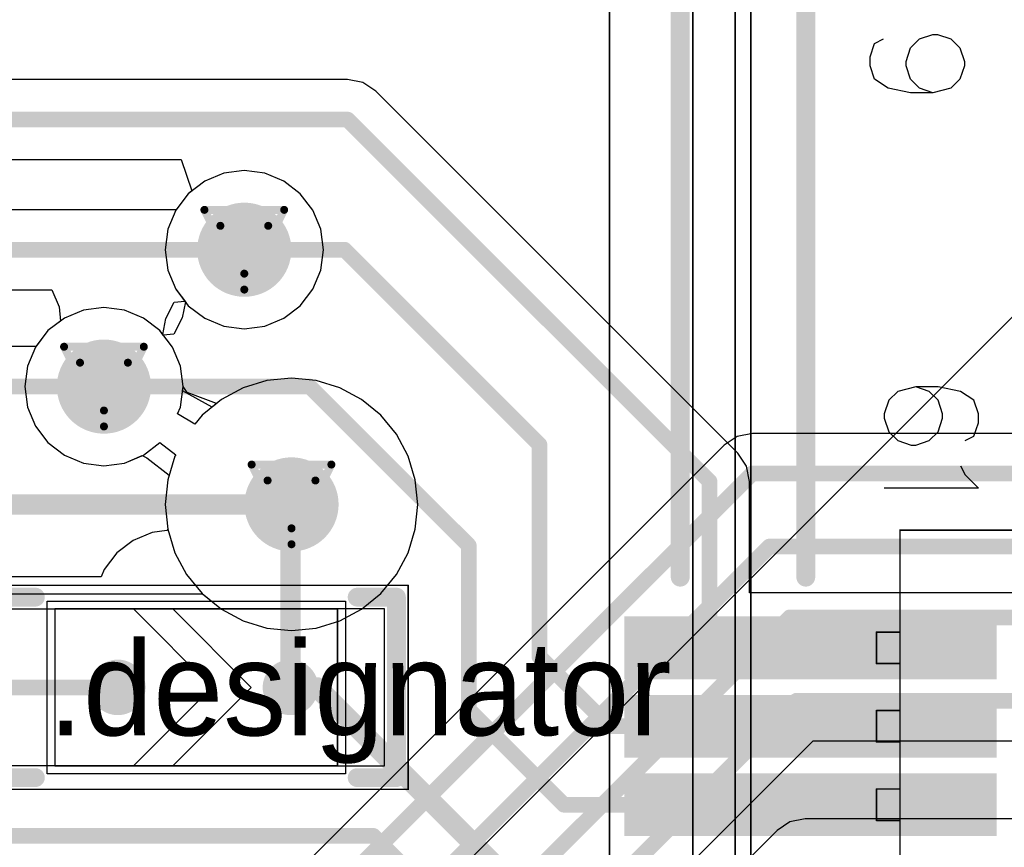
# Model space of a CAD drawing. Header units: millimetres. Extents: x 138 to 555, y 26 to 334.
# Tile 281 of 656: x 216.91 to 223.19, y 221.49 to 226.76. Entities that reach past the tile are written whole.
import ezdxf

# ---------------------------------------------------------------- set-up
doc = ezdxf.new("R2010")
doc.units = ezdxf.units.MM
for name, color, linetype in [('BottomLayer', 5, 'Continuous'), ('DrillDrawing', 1, 'Continuous'), ('Mechanical20', 56, 'Continuous'), ('Mechanical27', 56, 'Continuous'), ('MidLayer1', 16, 'Continuous'), ('MidLayer2', 76, 'Continuous'), ('MidLayer3', 90, 'Continuous'), ('MidLayer4', 156, 'Continuous'), ('MultiLayer', 9, 'Continuous'), ('TopLayer', 1, 'Continuous'), ('TopOverlay', 2, 'Continuous'), ('TopPaste', 8, 'Continuous'), ('TopSolder', 216, 'Continuous'), ('ViaHoleLayer', 16, 'Continuous')]:
    doc.layers.add(name, color=color, linetype=linetype)

# ---------------------------------------------------------------- blocks, each defined once
blk = doc.blocks.new('SOLDER_BRIDGE_R0603_0R_599')
at = {"layer": 'Mechanical20', "const_width": 0.01}
for points in [[(-1.35, 0.65), (-0.2, 0.65)], [(-1.35, -0.65), (-1.35, 0.65)], [(-0.2, 0.65), (1.35, 0.65)], [(1.35, -0.65), (1.35, 0.65)], [(-1.35, -0.65), (1.35, -0.65)]]:
    blk.add_lwpolyline(points, dxfattribs=at)
at = {"layer": 'Mechanical20', "const_width": 0.005}
for points in [[(-1.3525, 0.65, 1), (-1.3475, 0.65, 1)], [(-1.3525, 0.65, 1), (-1.3475, 0.65, 1)], [(-0.2025, 0.65, 1), (-0.1975, 0.65, 1)], [(-0.2025, 0.65, 1), (-0.1975, 0.65, 1)], [(1.3475, 0.65, 1), (1.3525, 0.65, 1)], [(1.3475, 0.65, 1), (1.3525, 0.65, 1)], [(-1.3525, -0.65, 1), (-1.3475, -0.65, 1)], [(-1.3525, -0.65, 1), (-1.3475, -0.65, 1)], [(1.3475, -0.65, 1), (1.3525, -0.65, 1)], [(1.3475, -0.65, 1), (1.3525, -0.65, 1)]]:
    blk.add_lwpolyline(points, format="xyb", close=True, dxfattribs=at)
at = {"layer": 'Mechanical27', "const_width": 0.01}
for points in [[(-0.9, -0.5), (-0.9, 0.5)], [(-0.9, 0.5), (0.9, 0.5)], [(0.9, -0.5), (0.9, 0.5)], [(-0.9, -0.5), (0.9, -0.5)]]:
    blk.add_lwpolyline(points, dxfattribs=at)
at = {"layer": 'Mechanical27', "const_width": 0.005}
for points in [[(-0.9025, 0.5, 1), (-0.8975, 0.5, 1)], [(-0.9025, 0.5, 1), (-0.8975, 0.5, 1)], [(0.8975, 0.5, 1), (0.9025, 0.5, 1)], [(0.8975, 0.5, 1), (0.9025, 0.5, 1)], [(-0.9025, -0.5, 1), (-0.8975, -0.5, 1)], [(-0.9025, -0.5, 1), (-0.8975, -0.5, 1)], [(0.8975, -0.5, 1), (0.9025, -0.5, 1)], [(0.8975, -0.5, 1), (0.9025, -0.5, 1)]]:
    blk.add_lwpolyline(points, format="xyb", close=True, dxfattribs=at)
at = {"layer": 'TopLayer'}
for p, q in [((-1.2, -0.5), (-1.2, 0.5)), ((-1.2, 0.5), (-0.4, 0.5)), ((-0.4, 0.5), (0.1, 0)), ((-0.15, 0.5), (-0.15, 0.5)), ((-0.15, 0.5), (0.35, 0)), ((1.2, 0.5), (-0.15, 0.5)), ((1.2, -0.5), (1.2, 0.5)), ((0.1, 0), (-0.4, -0.5)), ((0.35, 0), (-0.15, -0.5)), ((-1.2, -0.5), (-1.2, -0.5)), ((-0.4, -0.5), (-1.2, -0.5)), ((-0.15, -0.5), (1.2, -0.5))]:
    blk.add_line(p, q, dxfattribs=at)
at = {"layer": 'TopLayer', "const_width": 0.127}
for points in [[(-0.5635, 0, 1), (-0.4365, 0, 1)], [(0.5365, 0, 1), (0.6635, 0, 1)]]:
    blk.add_lwpolyline(points, format="xyb", close=True, dxfattribs=at)
at = {"layer": 'TopOverlay', "const_width": 0.12}
for points in [[(-1.275, 0.575), (-1.025, 0.575)], [(-1.275, 0.175), (-1.275, 0.575)], [(1.025, 0.575), (1.275, 0.575)], [(1.275, -0.575), (1.275, 0.575)], [(-1.275, -0.575), (-1.275, 0.175)], [(-1.275, -0.575), (-1.025, -0.575)], [(1.025, -0.575), (1.275, -0.575)]]:
    blk.add_lwpolyline(points, dxfattribs=at)
at = {"layer": 'TopOverlay', "const_width": 0.06}
for points in [[(-1.305, 0.575, 1), (-1.245, 0.575, 1)], [(-1.305, 0.575, 1), (-1.245, 0.575, 1)], [(-1.055, 0.575, 1), (-0.995, 0.575, 1)], [(0.995, 0.575, 1), (1.055, 0.575, 1)], [(1.245, 0.575, 1), (1.305, 0.575, 1)], [(1.245, 0.575, 1), (1.305, 0.575, 1)], [(-1.305, 0.175, 1), (-1.245, 0.175, 1)], [(-1.305, 0.175, 1), (-1.245, 0.175, 1)], [(-1.305, -0.575, 1), (-1.245, -0.575, 1)], [(-1.305, -0.575, 1), (-1.245, -0.575, 1)], [(-1.055, -0.575, 1), (-0.995, -0.575, 1)], [(0.995, -0.575, 1), (1.055, -0.575, 1)], [(1.245, -0.575, 1), (1.305, -0.575, 1)], [(1.245, -0.575, 1), (1.305, -0.575, 1)]]:
    blk.add_lwpolyline(points, format="xyb", close=True, dxfattribs=at)
at = {"layer": 'TopPaste', "const_width": 0.127}
for points in [[(-0.5635, 0, 1), (-0.4365, 0, 1)], [(0.5365, 0, 1), (0.6635, 0, 1)]]:
    blk.add_lwpolyline(points, format="xyb", close=True, dxfattribs=at)
at = {"layer": 'TopSolder'}
for p, q in [((-0.95, 0.55), (-0.95, 0.55)), ((-0.95, 0.55), (0.95, 0.55)), ((-0.95, -0.55), (-0.95, 0.55)), ((0.95, 0.55), (0.95, -0.55)), ((0.95, -0.55), (-0.95, -0.55))]:
    blk.add_line(p, q, dxfattribs=at)
at = {"layer": 'TopSolder', "const_width": 0.177}
for points in [[(-0.5885, 0, 1), (-0.4115, 0, 1)], [(0.5115, 0, 1), (0.6885, 0, 1)]]:
    blk.add_lwpolyline(points, format="xyb", close=True, dxfattribs=at)
blk = doc.blocks.new('CON_SAMTEC_QSH_060_01_L_D_A_808')
at = {"layer": 'Mechanical20', "const_width": 0.01}
blk.add_lwpolyline([(20.85, -4.15), (-20.85, -4.15)], dxfattribs=at)
at = {"layer": 'Mechanical27'}
for p, q in [((1.2586, -1.8001), (1.1729, -1.8286)), ((1.3157, -1.8001), (1.2586, -1.8001)), ((1.4014, -1.8286), (1.3157, -1.8001)), ((1.6471, -1.8858), (1.7328, -1.8001)), ((1.7328, -1.8001), (1.7328, -2.3999)), ((1.1729, -1.8286), (1.1158, -1.9143)), ((1.43, -1.8858), (1.4014, -1.8286)), ((-1.13, -1.9758), (-1.0729, -1.9186)), ((-1.0729, -1.9186), (-0.9872, -1.8901)), ((-0.9872, -1.8901), (-0.9586, -1.8901)), ((-0.9586, -1.8901), (-0.8729, -1.9186)), ((-0.8729, -1.9186), (-0.8158, -1.9758)), ((1.1158, -1.9143), (1.0872, -2.0572)), ((1.59, -1.9143), (1.6471, -1.8858)), ((-1.1586, -2.0615), (-1.13, -1.9758)), ((-0.8158, -1.9758), (-0.7872, -2.09)), ((-1.1586, -2.09), (-1.1586, -2.0615)), ((1.0872, -2.0572), (1.0872, -2.2)), ((1.1729, -2.0572), (1.1158, -2.1143)), ((1.2586, -2.0286), (1.1729, -2.0572)), ((1.2872, -2.0286), (1.2586, -2.0286)), ((1.3729, -2.0572), (1.2872, -2.0286)), ((1.43, -2.1143), (1.3729, -2.0572)), ((-1.13, -2.1757), (-1.1586, -2.09)), ((-0.7872, -2.09), (-0.8158, -2.1757)), ((-0.7872, -2.09), (-0.7872, -2.2328)), ((1.1158, -2.1143), (1.0872, -2.2)), ((1.4586, -2.2), (1.43, -2.1143)), ((-1.0729, -2.2328), (-1.13, -2.1757)), ((-0.8158, -2.1757), (-0.8729, -2.2328)), ((-0.9872, -2.2614), (-1.0729, -2.2328)), ((-0.8729, -2.2328), (-0.9586, -2.2614)), ((-0.7872, -2.2328), (-0.8158, -2.3757)), ((1.0872, -2.2), (1.1158, -2.3142)), ((1.43, -2.3142), (1.4586, -2.2285)), ((1.4586, -2.2285), (1.4586, -2.2)), ((-0.9586, -2.2614), (-0.9872, -2.2614)), ((1.1158, -2.3142), (1.1729, -2.3714)), ((1.3729, -2.3714), (1.43, -2.3142)), ((-0.8158, -2.3757), (-0.8729, -2.4614)), ((1.1729, -2.3714), (1.2586, -2.3999)), ((1.2872, -2.3999), (1.3729, -2.3714)), ((-1.1015, -2.4614), (-1.13, -2.4042)), ((1.2586, -2.3999), (1.2872, -2.3999)), ((-1.0158, -2.4899), (-1.1015, -2.4614)), ((-0.9586, -2.4899), (-1.0158, -2.4899)), ((-0.8729, -2.4614), (-0.9586, -2.4899))]:
    blk.add_line(p, q, dxfattribs=at)
at = {"layer": 'Mechanical27', "const_width": 0.01}
for points in [[(2, -2.3), (2, -0.25)], [(18, -2.3), (2, -2.3)], [(2.85, -2.3), (2.65, -2.3)], [(2.65, -2.45), (2.65, -2.3)], [(2.85, -2.45), (2.85, -2.3)], [(3.35, -2.3), (3.15, -2.3)], [(3.15, -2.45), (3.15, -2.3)], [(3.35, -2.45), (3.35, -2.3)], [(3.85, -2.3), (3.65, -2.3)], [(3.65, -2.45), (3.65, -2.3)], [(3.85, -2.45), (3.85, -2.3)], [(2.85, -2.45), (2.65, -2.45)], [(3.35, -2.45), (3.15, -2.45)], [(3.85, -2.45), (3.65, -2.45)], [(20.35, -3.25), (-20.35, -3.25)], [(20.45, -3.35), (-20.45, -3.35)], [(20.635, -3.62), (-20.635, -3.62)]]:
    blk.add_lwpolyline(points, dxfattribs=at)
at = {"layer": 'Mechanical27', "const_width": 0.005}
for points in [[(1.9975, -2.3, 1), (2.0025, -2.3, 1)], [(1.9975, -2.3, 1), (2.0025, -2.3, 1)], [(2.6475, -2.3, 1), (2.6525, -2.3, 1)], [(2.6475, -2.3, 1), (2.6525, -2.3, 1)], [(2.8475, -2.3, 1), (2.8525, -2.3, 1)], [(2.8475, -2.3, 1), (2.8525, -2.3, 1)], [(3.1475, -2.3, 1), (3.1525, -2.3, 1)], [(3.1475, -2.3, 1), (3.1525, -2.3, 1)], [(3.3475, -2.3, 1), (3.3525, -2.3, 1)], [(3.3475, -2.3, 1), (3.3525, -2.3, 1)], [(3.6475, -2.3, 1), (3.6525, -2.3, 1)], [(3.6475, -2.3, 1), (3.6525, -2.3, 1)], [(3.8475, -2.3, 1), (3.8525, -2.3, 1)], [(3.8475, -2.3, 1), (3.8525, -2.3, 1)], [(2.6475, -2.45, 1), (2.6525, -2.45, 1)], [(2.6475, -2.45, 1), (2.6525, -2.45, 1)], [(2.8475, -2.45, 1), (2.8525, -2.45, 1)], [(2.8475, -2.45, 1), (2.8525, -2.45, 1)], [(3.1475, -2.45, 1), (3.1525, -2.45, 1)], [(3.1475, -2.45, 1), (3.1525, -2.45, 1)], [(3.3475, -2.45, 1), (3.3525, -2.45, 1)], [(3.3475, -2.45, 1), (3.3525, -2.45, 1)], [(3.6475, -2.45, 1), (3.6525, -2.45, 1)], [(3.6475, -2.45, 1), (3.6525, -2.45, 1)], [(3.8475, -2.45, 1), (3.8525, -2.45, 1)], [(3.8475, -2.45, 1), (3.8525, -2.45, 1)]]:
    blk.add_lwpolyline(points, format="xyb", close=True, dxfattribs=at)
at = {"layer": 'TopLayer'}
for points in [[(2.9, -4.005), (2.9, -1.735), (2.6, -4.005), (2.6, -1.735)], [(3.4, -4.005), (3.4, -1.735), (3.1, -4.005), (3.1, -1.735)], [(3.9, -4.005), (3.9, -1.735), (3.6, -4.005), (3.6, -1.735)]]:
    blk.add_solid(points, dxfattribs=at)
at = {"layer": 'TopOverlay', "const_width": 0.12}
for points in [[(2.3, -2.9), (-2.3, -2.9)], [(2.3, -3.7), (-2.3, -3.7)]]:
    blk.add_lwpolyline(points, dxfattribs=at)
at = {"layer": 'TopOverlay', "const_width": 0.06}
for points in [[(2.27, -2.9, 1), (2.33, -2.9, 1)], [(2.27, -3.7, 1), (2.33, -3.7, 1)]]:
    blk.add_lwpolyline(points, format="xyb", close=True, dxfattribs=at)
at = {"layer": 'TopPaste'}
for points in [[(2.9, -4.005), (2.9, -1.735), (2.6, -4.005), (2.6, -1.735)], [(3.4, -4.005), (3.4, -1.735), (3.1, -4.005), (3.1, -1.735)], [(3.9, -4.005), (3.9, -1.735), (3.6, -4.005), (3.6, -1.735)]]:
    blk.add_solid(points, dxfattribs=at)
at = {"layer": 'TopSolder'}
for points in [[(2.95, -4.055), (2.95, -1.685), (2.55, -4.055), (2.55, -1.685)], [(3.45, -4.055), (3.45, -1.685), (3.05, -4.055), (3.05, -1.685)], [(3.95, -4.055), (3.95, -1.685), (3.55, -4.055), (3.55, -1.685)]]:
    blk.add_solid(points, dxfattribs=at)

msp = doc.modelspace()

# ---------------------------------------------------------------- linework, layer by layer
at = {"layer": 'BottomLayer'}
for p, q in [((218.3436, 225.7984), (218.2131, 225.7812)), ((218.4741, 225.7812), (218.3436, 225.7984)), ((218.2131, 225.7812), (218.0914, 225.7309)), ((218.5957, 225.7309), (218.4741, 225.7812)), ((218.0914, 225.7309), (217.987, 225.6507)), ((218.7002, 225.6507), (218.5957, 225.7309)), ((217.987, 225.6507), (217.9089, 225.549)), ((218.7803, 225.5463), (218.7002, 225.6507)), ((217.9089, 225.549), (216.7565, 225.549)), ((218.8307, 225.4246), (218.7803, 225.5463)), ((218.8479, 225.2941), (218.8307, 225.4246)), ((218.8307, 225.1636), (218.8479, 225.2941)), ((218.7803, 225.042), (218.8307, 225.1636)), ((210.3164, 225.0392), (217.1167, 225.0392)), ((217.1167, 225.0392), (217.1654, 224.9304)), ((218.7002, 224.9375), (218.7803, 225.042)), ((217.1654, 224.9304), (217.1721, 224.8392)), ((217.8448, 224.8552), (217.8977, 224.9605)), ((217.8977, 224.9605), (217.9654, 224.9657)), ((217.9654, 224.9657), (217.987, 224.9375)), ((217.987, 224.9375), (218.0914, 224.8574)), ((218.5957, 224.8574), (218.7002, 224.9375)), ((218.0914, 224.8574), (218.2131, 224.807)), ((218.4741, 224.807), (218.5957, 224.8574)), ((217.1721, 224.8392), (217.093, 224.7785)), ((217.8249, 224.7543), (217.8448, 224.8552)), ((218.2131, 224.807), (218.3436, 224.7898)), ((218.3436, 224.7898), (218.4741, 224.807)), ((217.093, 224.7785), (217.015, 224.6768)), ((217.8864, 224.6741), (217.8249, 224.7543)), ((217.015, 224.6768), (209.4052, 224.6768)), ((217.9368, 224.5525), (217.8864, 224.6741)), ((217.954, 224.4219), (217.9368, 224.5525)), ((217.9792, 224.385), (217.954, 224.4219)), ((218.4876, 224.4597), (218.3368, 224.4139)), ((218.6444, 224.4751), (218.4876, 224.4597)), ((218.8012, 224.4597), (218.6444, 224.4751)), ((218.952, 224.4139), (218.8012, 224.4597)), ((218.1671, 224.3144), (217.9792, 224.385)), ((218.3368, 224.4139), (218.1978, 224.3396)), ((219.091, 224.3396), (218.952, 224.4139)), ((218.1978, 224.3396), (218.1671, 224.3144)), ((219.2128, 224.2396), (219.091, 224.3396)), ((219.3128, 224.1178), (219.2128, 224.2396)), ((219.3871, 223.9789), (219.3128, 224.1178)), ((221.4828, 224.1042), (221.4001, 224.0489)), ((221.5803, 224.1236), (221.4828, 224.1042)), ((231.1026, 224.1236), (221.5803, 224.1236)), ((221.4001, 224.0489), (216.8777, 219.5266)), ((219.4328, 223.8281), (219.3871, 223.9789)), ((219.4483, 223.6712), (219.4328, 223.8281)), ((219.4328, 223.5144), (219.4483, 223.6712)), ((219.3871, 223.3636), (219.4328, 223.5144)), ((219.3128, 223.2246), (219.3871, 223.3636)), ((219.2128, 223.1028), (219.3128, 223.2246)), ((216.7123, 223.1014), (218.0778, 223.1014)), ((218.0778, 223.1014), (218.1978, 223.0028)), ((219.091, 223.0028), (219.2128, 223.1028)), ((218.1978, 223.0028), (218.3368, 222.9285)), ((218.952, 222.9285), (219.091, 223.0028)), ((218.3368, 222.9285), (218.4876, 222.8828)), ((218.8012, 222.8828), (218.952, 222.9285)), ((218.4876, 222.8828), (218.6444, 222.8674)), ((218.6444, 222.8674), (218.8012, 222.8828)), ((218.3942, 218.592), (221.9677, 222.1654)), ((221.9677, 222.1654), (250.8191, 222.1654)), ((221.9173, 221.6681), (221.8198, 221.6487)), ((253.0209, 221.6681), (221.9173, 221.6681)), ((221.8198, 221.6487), (221.7371, 221.5934)), ((221.7371, 221.5934), (218.8122, 218.6685))]:
    msp.add_line(p, q, dxfattribs=at)
for points, const_width in [([(218.1936, 225.2941, 1), (218.4936, 225.2941, 1)], 0.3), ([(218.3186, 225.2941, 1), (218.3686, 225.2941, 1)], 0.05), ([(217.2996, 224.4219, 1), (217.5996, 224.4219, 1)], 0.3), ([(217.4246, 224.4219, 1), (217.4746, 224.4219, 1)], 0.05), ([(218.4944, 223.6712, 1), (218.7944, 223.6712, 1)], 0.3), ([(221.5553, 223.8687, 1), (221.6053, 223.8687, 1)], 0.05), ([(221.5553, 223.8687, 1), (221.6053, 223.8687, 1)], 0.05), ([(218.6119, 223.6712, 1), (218.6769, 223.6712, 1)], 0.065), ([(221.6638, 223.4027, 1), (221.7138, 223.4027, 1)], 0.05), ([(221.6638, 223.4027, 1), (221.7138, 223.4027, 1)], 0.05), ([(221.7935, 222.9512, 1), (221.8435, 222.9512, 1)], 0.05), ([(221.7935, 222.9512, 1), (221.8435, 222.9512, 1)], 0.05), ([(221.8371, 222.4203, 1), (221.8871, 222.4203, 1)], 0.05), ([(221.8371, 222.4203, 1), (221.8871, 222.4203, 1)], 0.05)]:
    msp.add_lwpolyline(points, format="xyb", close=True, dxfattribs=dict(at, const_width=const_width))
for points, const_width in [([(210.3164, 225.2941), (218.3436, 225.2941)], 0.1), ([(209.2996, 224.4219), (217.4496, 224.4219)], 0.1), ([(217.058, 219.3464), (221.5803, 223.8687)], 0.1), ([(221.5803, 223.8687), (249.2251, 223.8687)], 0.1), ([(184.2496, 223.6712), (218.6444, 223.6712)], 0.13), ([(217.4135, 219.1273), (221.6888, 223.4027)], 0.1), ([(221.6888, 223.4027), (249.415, 223.4027)], 0.1), ([(217.7613, 218.894), (221.8185, 222.9512)], 0.1), ([(221.8185, 222.9512), (250.7127, 222.9512)], 0.1), ([(218.1393, 218.6975), (221.8621, 222.4203)], 0.1), ([(221.8621, 222.4203), (250.8191, 222.4203)], 0.1)]:
    msp.add_lwpolyline(points, dxfattribs=dict(at, const_width=const_width))
at = {"layer": 'DrillDrawing', "const_width": 0.0508}
for points in [[(218.0896, 225.5481), (218.5976, 225.5481)], [(218.0896, 225.5481), (218.3436, 225.0401)], [(218.3436, 225.0401), (218.5976, 225.5481)], [(218.1912, 225.4465), (218.496, 225.4465)], [(218.1912, 225.4465), (218.3436, 225.1417)], [(218.3436, 225.1417), (218.496, 225.4465)], [(217.1956, 224.6759), (217.7036, 224.6759)], [(217.1956, 224.6759), (217.4496, 224.1679)], [(217.4496, 224.1679), (217.7036, 224.6759)], [(217.2972, 224.5743), (217.602, 224.5743)], [(217.2972, 224.5743), (217.4496, 224.2695)], [(217.4496, 224.2695), (217.602, 224.5743)], [(218.3904, 223.9252), (218.8984, 223.9252)], [(218.3904, 223.9252), (218.6444, 223.4172)], [(218.6444, 223.4172), (218.8984, 223.9252)], [(218.492, 223.8236), (218.7968, 223.8236)], [(218.492, 223.8236), (218.6444, 223.5188)], [(218.6444, 223.5188), (218.7968, 223.8236)]]:
    msp.add_lwpolyline(points, dxfattribs=at)
at = {"layer": 'DrillDrawing', "const_width": 0.0254}
for points in [[(218.0769, 225.5481, 1), (218.1023, 225.5481, 1)], [(218.0769, 225.5481, 1), (218.1023, 225.5481, 1)], [(218.5849, 225.5481, 1), (218.6103, 225.5481, 1)], [(218.5849, 225.5481, 1), (218.6103, 225.5481, 1)], [(218.1785, 225.4465, 1), (218.2039, 225.4465, 1)], [(218.1785, 225.4465, 1), (218.2039, 225.4465, 1)], [(218.4833, 225.4465, 1), (218.5087, 225.4465, 1)], [(218.4833, 225.4465, 1), (218.5087, 225.4465, 1)], [(218.3309, 225.1417, 1), (218.3563, 225.1417, 1)], [(218.3309, 225.1417, 1), (218.3563, 225.1417, 1)], [(218.3309, 225.0401, 1), (218.3563, 225.0401, 1)], [(218.3309, 225.0401, 1), (218.3563, 225.0401, 1)], [(217.1829, 224.6759, 1), (217.2083, 224.6759, 1)], [(217.1829, 224.6759, 1), (217.2083, 224.6759, 1)], [(217.6909, 224.6759, 1), (217.7163, 224.6759, 1)], [(217.6909, 224.6759, 1), (217.7163, 224.6759, 1)], [(217.2845, 224.5743, 1), (217.3099, 224.5743, 1)], [(217.2845, 224.5743, 1), (217.3099, 224.5743, 1)], [(217.5893, 224.5743, 1), (217.6147, 224.5743, 1)], [(217.5893, 224.5743, 1), (217.6147, 224.5743, 1)], [(217.4369, 224.2695, 1), (217.4623, 224.2695, 1)], [(217.4369, 224.2695, 1), (217.4623, 224.2695, 1)], [(217.4369, 224.1679, 1), (217.4623, 224.1679, 1)], [(217.4369, 224.1679, 1), (217.4623, 224.1679, 1)], [(218.3777, 223.9252, 1), (218.4031, 223.9252, 1)], [(218.3777, 223.9252, 1), (218.4031, 223.9252, 1)], [(218.8857, 223.9252, 1), (218.9111, 223.9252, 1)], [(218.8857, 223.9252, 1), (218.9111, 223.9252, 1)], [(218.4793, 223.8236, 1), (218.5047, 223.8236, 1)], [(218.4793, 223.8236, 1), (218.5047, 223.8236, 1)], [(218.7841, 223.8236, 1), (218.8095, 223.8236, 1)], [(218.7841, 223.8236, 1), (218.8095, 223.8236, 1)], [(218.6317, 223.5188, 1), (218.6571, 223.5188, 1)], [(218.6317, 223.5188, 1), (218.6571, 223.5188, 1)], [(218.6317, 223.4172, 1), (218.6571, 223.4172, 1)], [(218.6317, 223.4172, 1), (218.6571, 223.4172, 1)]]:
    msp.add_lwpolyline(points, format="xyb", close=True, dxfattribs=at)
at = {"layer": 'MidLayer1'}
for p, q in [((224.4009, 226.0302), (216.269, 217.8983)), ((218.3436, 225.7984), (218.2131, 225.7812)), ((218.4741, 225.7812), (218.3436, 225.7984)), ((218.2131, 225.7812), (218.0914, 225.7309)), ((218.5957, 225.7309), (218.4741, 225.7812)), ((218.0914, 225.7309), (217.987, 225.6507)), ((218.7002, 225.6507), (218.5957, 225.7309)), ((217.987, 225.6507), (217.9068, 225.5463)), ((218.7803, 225.5463), (218.7002, 225.6507)), ((217.9068, 225.5463), (217.8564, 225.4246)), ((218.8307, 225.4246), (218.7803, 225.5463)), ((217.8564, 225.4246), (217.8393, 225.2941)), ((218.8479, 225.2941), (218.8307, 225.4246)), ((217.8393, 225.2941), (217.8564, 225.1636)), ((218.8307, 225.1636), (218.8479, 225.2941)), ((217.8564, 225.1636), (217.9068, 225.042)), ((218.7803, 225.042), (218.8307, 225.1636)), ((217.9068, 225.042), (217.987, 224.9375)), ((218.7002, 224.9375), (218.7803, 225.042)), ((217.4496, 224.9262), (217.3191, 224.9091)), ((217.5802, 224.9091), (217.4496, 224.9262)), ((217.987, 224.9375), (218.0914, 224.8574)), ((218.5957, 224.8574), (218.7002, 224.9375)), ((217.1975, 224.8587), (217.093, 224.7785)), ((217.3191, 224.9091), (217.1975, 224.8587)), ((217.7018, 224.8587), (217.5802, 224.9091)), ((217.8062, 224.7785), (217.7018, 224.8587)), ((218.0914, 224.8574), (218.2131, 224.807)), ((218.4741, 224.807), (218.5957, 224.8574)), ((218.2131, 224.807), (218.3436, 224.7898)), ((218.3436, 224.7898), (218.4741, 224.807)), ((217.093, 224.7785), (217.0129, 224.6741)), ((217.8864, 224.6741), (217.8062, 224.7785)), ((217.0129, 224.6741), (216.9625, 224.5525)), ((217.9368, 224.5525), (217.8864, 224.6741)), ((216.9625, 224.5525), (216.9453, 224.4219)), ((217.954, 224.4219), (217.9368, 224.5525)), ((216.9453, 224.4219), (216.9625, 224.2914)), ((217.9368, 224.2914), (217.954, 224.4219)), ((218.4876, 224.4597), (218.3368, 224.4139)), ((218.6444, 224.4751), (218.4876, 224.4597)), ((218.8012, 224.4597), (218.6444, 224.4751)), ((218.952, 224.4139), (218.8012, 224.4597)), ((218.3368, 224.4139), (218.1978, 224.3396)), ((219.091, 224.3396), (218.952, 224.4139)), ((218.1978, 224.3396), (218.076, 224.2396)), ((219.2128, 224.2396), (219.091, 224.3396)), ((216.9625, 224.2914), (217.0129, 224.1698)), ((217.919, 224.2486), (217.9368, 224.2914)), ((218.0292, 224.1826), (217.919, 224.2486)), ((218.076, 224.2396), (218.0292, 224.1826)), ((219.3128, 224.1178), (219.2128, 224.2396)), ((217.0129, 224.1698), (217.093, 224.0653)), ((219.3871, 223.9789), (219.3128, 224.1178)), ((217.093, 224.0653), (217.1975, 223.9852)), ((217.7018, 223.9852), (217.8062, 224.0653)), ((217.8062, 224.0653), (217.9065, 223.9877)), ((217.1975, 223.9852), (217.3191, 223.9348)), ((217.5802, 223.9348), (217.7018, 223.9852)), ((217.9017, 223.9789), (217.856, 223.8281)), ((217.9065, 223.9877), (217.9017, 223.9789)), ((219.4328, 223.8281), (219.3871, 223.9789)), ((217.3191, 223.9348), (217.4496, 223.9176)), ((217.4496, 223.9176), (217.5802, 223.9348)), ((217.856, 223.8281), (217.8405, 223.6712)), ((219.4483, 223.6712), (219.4328, 223.8281)), ((217.8405, 223.6712), (217.856, 223.5144)), ((219.4328, 223.5144), (219.4483, 223.6712)), ((217.856, 223.5144), (217.9017, 223.3636)), ((219.3871, 223.3636), (219.4328, 223.5144)), ((217.9017, 223.3636), (217.976, 223.2246)), ((219.3128, 223.2246), (219.3871, 223.3636)), ((217.976, 223.2246), (218.076, 223.1028)), ((219.2128, 223.1028), (219.3128, 223.2246)), ((218.076, 223.1028), (218.1978, 223.0028)), ((219.091, 223.0028), (219.2128, 223.1028)), ((218.1978, 223.0028), (218.3368, 222.9285)), ((218.952, 222.9285), (219.091, 223.0028)), ((218.3368, 222.9285), (218.4876, 222.8828)), ((218.8012, 222.8828), (218.952, 222.9285)), ((218.4876, 222.8828), (218.6444, 222.8674)), ((218.6444, 222.8674), (218.8012, 222.8828))]:
    msp.add_line(p, q, dxfattribs=at)
at = {"layer": 'MidLayer1', "const_width": 0.3}
for points in [[(218.1936, 225.2941, 1), (218.4936, 225.2941, 1)], [(217.2996, 224.4219, 1), (217.5996, 224.4219, 1)], [(218.4944, 223.6712, 1), (218.7944, 223.6712, 1)]]:
    msp.add_lwpolyline(points, format="xyb", close=True, dxfattribs=at)
at = {"layer": 'MidLayer2'}
for p, q in [((218.3436, 225.7984), (218.2131, 225.7812)), ((218.4741, 225.7812), (218.3436, 225.7984)), ((218.2131, 225.7812), (218.0914, 225.7309)), ((218.5957, 225.7309), (218.4741, 225.7812)), ((218.0914, 225.7309), (217.987, 225.6507)), ((218.7002, 225.6507), (218.5957, 225.7309)), ((217.987, 225.6507), (217.9068, 225.5463)), ((218.7803, 225.5463), (218.7002, 225.6507)), ((217.9068, 225.5463), (217.8564, 225.4246)), ((218.8307, 225.4246), (218.7803, 225.5463)), ((217.8564, 225.4246), (217.8393, 225.2941)), ((218.8479, 225.2941), (218.8307, 225.4246)), ((217.8393, 225.2941), (217.8564, 225.1636)), ((218.8307, 225.1636), (218.8479, 225.2941)), ((217.8564, 225.1636), (217.9068, 225.042)), ((218.7803, 225.042), (218.8307, 225.1636)), ((217.9068, 225.042), (217.987, 224.9375)), ((218.7002, 224.9375), (218.7803, 225.042)), ((217.4496, 224.9262), (217.3191, 224.9091)), ((217.5802, 224.9091), (217.4496, 224.9262)), ((217.987, 224.9375), (218.0914, 224.8574)), ((218.5957, 224.8574), (218.7002, 224.9375)), ((217.1975, 224.8587), (217.093, 224.7785)), ((217.3191, 224.9091), (217.1975, 224.8587)), ((217.7018, 224.8587), (217.5802, 224.9091)), ((217.8062, 224.7785), (217.7018, 224.8587)), ((218.0914, 224.8574), (218.2131, 224.807)), ((218.4741, 224.807), (218.5957, 224.8574)), ((218.2131, 224.807), (218.3436, 224.7898)), ((218.3436, 224.7898), (218.4741, 224.807)), ((217.093, 224.7785), (217.0129, 224.6741)), ((217.8864, 224.6741), (217.8062, 224.7785)), ((217.0129, 224.6741), (216.9625, 224.5525)), ((217.9368, 224.5525), (217.8864, 224.6741)), ((216.9625, 224.5525), (216.9453, 224.4219)), ((217.954, 224.4219), (217.9368, 224.5525)), ((216.9453, 224.4219), (216.9625, 224.2914)), ((217.9505, 224.3954), (217.954, 224.4219)), ((218.4876, 224.4597), (218.3368, 224.4139)), ((218.6444, 224.4751), (218.4876, 224.4597)), ((218.8012, 224.4597), (218.6444, 224.4751)), ((218.952, 224.4139), (218.8012, 224.4597)), ((218.1384, 224.2909), (217.9505, 224.3954)), ((218.3368, 224.4139), (218.1978, 224.3396)), ((219.091, 224.3396), (218.952, 224.4139)), ((218.1978, 224.3396), (218.1384, 224.2909)), ((219.2128, 224.2396), (219.091, 224.3396)), ((216.9625, 224.2914), (217.0129, 224.1698)), ((219.3128, 224.1178), (219.2128, 224.2396)), ((217.0129, 224.1698), (217.093, 224.0653)), ((219.3871, 223.9789), (219.3128, 224.1178)), ((217.093, 224.0653), (217.1975, 223.9852)), ((217.1975, 223.9852), (217.3191, 223.9348)), ((217.5802, 223.9348), (217.6936, 223.9818)), ((217.6936, 223.9818), (217.723, 223.9687)), ((219.4328, 223.8281), (219.3871, 223.9789)), ((217.3191, 223.9348), (217.4496, 223.9176)), ((217.4496, 223.9176), (217.5802, 223.9348)), ((217.723, 223.9687), (217.8652, 223.8585)), ((217.8652, 223.8585), (217.856, 223.8281)), ((217.856, 223.8281), (217.8405, 223.6712)), ((219.4483, 223.6712), (219.4328, 223.8281)), ((217.8405, 223.6712), (217.856, 223.5144)), ((219.4328, 223.5144), (219.4483, 223.6712)), ((217.856, 223.5144), (217.9017, 223.3636)), ((219.3871, 223.3636), (219.4328, 223.5144)), ((217.9017, 223.3636), (217.976, 223.2246)), ((219.3128, 223.2246), (219.3871, 223.3636)), ((217.976, 223.2246), (218.076, 223.1028)), ((219.2128, 223.1028), (219.3128, 223.2246)), ((218.076, 223.1028), (218.1978, 223.0028)), ((219.091, 223.0028), (219.2128, 223.1028)), ((218.1978, 223.0028), (218.3368, 222.9285)), ((218.952, 222.9285), (219.091, 223.0028)), ((218.3368, 222.9285), (218.4876, 222.8828)), ((218.8012, 222.8828), (218.952, 222.9285)), ((218.4876, 222.8828), (218.6444, 222.8674)), ((218.6444, 222.8674), (218.8012, 222.8828))]:
    msp.add_line(p, q, dxfattribs=at)
at = {"layer": 'MidLayer2', "const_width": 0.3}
for points in [[(218.1936, 225.2941, 1), (218.4936, 225.2941, 1)], [(217.2996, 224.4219, 1), (217.5996, 224.4219, 1)], [(218.4944, 223.6712, 1), (218.7944, 223.6712, 1)]]:
    msp.add_lwpolyline(points, format="xyb", close=True, dxfattribs=at)
at = {"layer": 'MidLayer3'}
for p, q in [((218.3436, 225.7984), (218.2131, 225.7812)), ((218.4741, 225.7812), (218.3436, 225.7984)), ((218.2131, 225.7812), (218.0914, 225.7309)), ((218.5957, 225.7309), (218.4741, 225.7812)), ((218.0914, 225.7309), (217.987, 225.6507)), ((218.7002, 225.6507), (218.5957, 225.7309)), ((217.987, 225.6507), (217.9068, 225.5463)), ((218.7803, 225.5463), (218.7002, 225.6507)), ((217.9068, 225.5463), (217.8564, 225.4246)), ((218.8307, 225.4246), (218.7803, 225.5463)), ((217.8564, 225.4246), (217.8393, 225.2941)), ((218.8479, 225.2941), (218.8307, 225.4246)), ((217.8393, 225.2941), (217.8564, 225.1636)), ((218.8307, 225.1636), (218.8479, 225.2941)), ((217.8564, 225.1636), (217.9068, 225.042)), ((218.7803, 225.042), (218.8307, 225.1636)), ((217.9068, 225.042), (217.987, 224.9375)), ((218.7002, 224.9375), (218.7803, 225.042)), ((217.4496, 224.9262), (217.3191, 224.9091)), ((217.5802, 224.9091), (217.4496, 224.9262)), ((217.987, 224.9375), (218.0914, 224.8574)), ((218.5957, 224.8574), (218.7002, 224.9375)), ((217.1975, 224.8587), (217.093, 224.7785)), ((217.3191, 224.9091), (217.1975, 224.8587)), ((217.7018, 224.8587), (217.5802, 224.9091)), ((217.8062, 224.7785), (217.7018, 224.8587)), ((218.0914, 224.8574), (218.2131, 224.807)), ((218.4741, 224.807), (218.5957, 224.8574)), ((218.2131, 224.807), (218.3436, 224.7898)), ((218.3436, 224.7898), (218.4741, 224.807)), ((217.093, 224.7785), (217.0129, 224.6741)), ((217.8864, 224.6741), (217.8062, 224.7785)), ((217.0129, 224.6741), (216.9625, 224.5525)), ((217.9368, 224.5525), (217.8864, 224.6741)), ((216.9625, 224.5525), (216.9453, 224.4219)), ((217.954, 224.4219), (217.9368, 224.5525)), ((216.9453, 224.4219), (216.9625, 224.2914)), ((217.9368, 224.2914), (217.954, 224.4219)), ((218.4876, 224.4597), (218.3368, 224.4139)), ((218.6444, 224.4751), (218.4876, 224.4597)), ((218.8012, 224.4597), (218.6444, 224.4751)), ((218.952, 224.4139), (218.8012, 224.4597)), ((218.3368, 224.4139), (218.1978, 224.3396)), ((219.091, 224.3396), (218.952, 224.4139)), ((218.1978, 224.3396), (218.076, 224.2396)), ((219.2128, 224.2396), (219.091, 224.3396)), ((216.9625, 224.2914), (217.0129, 224.1698)), ((217.919, 224.2486), (217.9368, 224.2914)), ((218.0292, 224.1826), (217.919, 224.2486)), ((218.076, 224.2396), (218.0292, 224.1826)), ((219.3128, 224.1178), (219.2128, 224.2396)), ((217.0129, 224.1698), (217.093, 224.0653)), ((219.3871, 223.9789), (219.3128, 224.1178)), ((217.093, 224.0653), (217.1975, 223.9852)), ((217.7018, 223.9852), (217.8062, 224.0653)), ((217.8062, 224.0653), (217.9065, 223.9877)), ((217.1975, 223.9852), (217.3191, 223.9348)), ((217.5802, 223.9348), (217.7018, 223.9852)), ((217.9017, 223.9789), (217.856, 223.8281)), ((217.9065, 223.9877), (217.9017, 223.9789)), ((219.4328, 223.8281), (219.3871, 223.9789)), ((217.3191, 223.9348), (217.4496, 223.9176)), ((217.4496, 223.9176), (217.5802, 223.9348)), ((217.856, 223.8281), (217.8405, 223.6712)), ((219.4483, 223.6712), (219.4328, 223.8281)), ((217.8405, 223.6712), (217.856, 223.5144)), ((219.4328, 223.5144), (219.4483, 223.6712)), ((217.856, 223.5144), (217.9017, 223.3636)), ((219.3871, 223.3636), (219.4328, 223.5144)), ((217.9017, 223.3636), (217.976, 223.2246)), ((219.3128, 223.2246), (219.3871, 223.3636)), ((217.976, 223.2246), (218.076, 223.1028)), ((219.2128, 223.1028), (219.3128, 223.2246)), ((218.076, 223.1028), (218.1978, 223.0028)), ((219.091, 223.0028), (219.2128, 223.1028)), ((218.1978, 223.0028), (218.3368, 222.9285)), ((218.952, 222.9285), (219.091, 223.0028)), ((218.3368, 222.9285), (218.4876, 222.8828)), ((218.8012, 222.8828), (218.952, 222.9285)), ((218.4876, 222.8828), (218.6444, 222.8674)), ((218.6444, 222.8674), (218.8012, 222.8828))]:
    msp.add_line(p, q, dxfattribs=at)
at = {"layer": 'MidLayer3', "const_width": 0.3}
for points in [[(218.1936, 225.2941, 1), (218.4936, 225.2941, 1)], [(217.2996, 224.4219, 1), (217.5996, 224.4219, 1)], [(218.4944, 223.6712, 1), (218.7944, 223.6712, 1)]]:
    msp.add_lwpolyline(points, format="xyb", close=True, dxfattribs=at)
at = {"layer": 'MidLayer4'}
for p, q in [((218.3436, 225.7984), (218.2131, 225.7812)), ((218.4741, 225.7812), (218.3436, 225.7984)), ((218.2131, 225.7812), (218.0914, 225.7309)), ((218.5957, 225.7309), (218.4741, 225.7812)), ((218.0914, 225.7309), (217.987, 225.6507)), ((218.7002, 225.6507), (218.5957, 225.7309)), ((217.987, 225.6507), (217.9068, 225.5463)), ((218.7803, 225.5463), (218.7002, 225.6507)), ((217.9068, 225.5463), (217.8564, 225.4246)), ((218.8307, 225.4246), (218.7803, 225.5463)), ((217.8564, 225.4246), (217.8393, 225.2941)), ((218.8479, 225.2941), (218.8307, 225.4246)), ((217.8393, 225.2941), (217.8564, 225.1636)), ((218.8307, 225.1636), (218.8479, 225.2941)), ((217.8564, 225.1636), (217.9068, 225.042)), ((218.7803, 225.042), (218.8307, 225.1636)), ((217.9068, 225.042), (217.987, 224.9375)), ((218.7002, 224.9375), (218.7803, 225.042)), ((217.4496, 224.9262), (217.3191, 224.9091)), ((217.5802, 224.9091), (217.4496, 224.9262)), ((217.987, 224.9375), (218.0914, 224.8574)), ((218.5957, 224.8574), (218.7002, 224.9375)), ((217.1975, 224.8587), (217.093, 224.7785)), ((217.3191, 224.9091), (217.1975, 224.8587)), ((217.7018, 224.8587), (217.5802, 224.9091)), ((217.8062, 224.7785), (217.7018, 224.8587)), ((218.0914, 224.8574), (218.2131, 224.807)), ((218.4741, 224.807), (218.5957, 224.8574)), ((218.2131, 224.807), (218.3436, 224.7898)), ((218.3436, 224.7898), (218.4741, 224.807)), ((217.093, 224.7785), (217.0129, 224.6741)), ((217.8864, 224.6741), (217.8062, 224.7785)), ((217.0129, 224.6741), (216.9625, 224.5525)), ((217.9368, 224.5525), (217.8864, 224.6741)), ((216.9625, 224.5525), (216.9453, 224.4219)), ((217.954, 224.4219), (217.9368, 224.5525)), ((216.9453, 224.4219), (216.9625, 224.2914)), ((217.9368, 224.2914), (217.954, 224.4219)), ((218.4876, 224.4597), (218.3368, 224.4139)), ((218.6444, 224.4751), (218.4876, 224.4597)), ((218.8012, 224.4597), (218.6444, 224.4751)), ((218.952, 224.4139), (218.8012, 224.4597)), ((218.3368, 224.4139), (218.1978, 224.3396)), ((219.091, 224.3396), (218.952, 224.4139)), ((218.1978, 224.3396), (218.076, 224.2396)), ((219.2128, 224.2396), (219.091, 224.3396)), ((216.9625, 224.2914), (217.0129, 224.1698)), ((217.919, 224.2486), (217.9368, 224.2914)), ((218.0292, 224.1826), (217.919, 224.2486)), ((218.076, 224.2396), (218.0292, 224.1826)), ((219.3128, 224.1178), (219.2128, 224.2396)), ((217.0129, 224.1698), (217.093, 224.0653)), ((219.3871, 223.9789), (219.3128, 224.1178)), ((217.093, 224.0653), (217.1975, 223.9852)), ((217.7018, 223.9852), (217.8062, 224.0653)), ((217.8062, 224.0653), (217.9065, 223.9877)), ((217.1975, 223.9852), (217.3191, 223.9348)), ((217.5802, 223.9348), (217.7018, 223.9852)), ((217.9017, 223.9789), (217.856, 223.8281)), ((217.9065, 223.9877), (217.9017, 223.9789)), ((219.4328, 223.8281), (219.3871, 223.9789)), ((217.3191, 223.9348), (217.4496, 223.9176)), ((217.4496, 223.9176), (217.5802, 223.9348)), ((217.856, 223.8281), (217.8405, 223.6712)), ((219.4483, 223.6712), (219.4328, 223.8281)), ((217.8405, 223.6712), (217.856, 223.5144)), ((219.4328, 223.5144), (219.4483, 223.6712)), ((217.856, 223.5144), (217.9017, 223.3636)), ((219.3871, 223.3636), (219.4328, 223.5144)), ((217.9017, 223.3636), (217.976, 223.2246)), ((219.3128, 223.2246), (219.3871, 223.3636)), ((217.976, 223.2246), (218.076, 223.1028)), ((219.2128, 223.1028), (219.3128, 223.2246)), ((218.076, 223.1028), (218.1978, 223.0028)), ((219.091, 223.0028), (219.2128, 223.1028)), ((218.1978, 223.0028), (218.3368, 222.9285)), ((218.952, 222.9285), (219.091, 223.0028)), ((218.3368, 222.9285), (218.4876, 222.8828)), ((218.8012, 222.8828), (218.952, 222.9285)), ((218.4876, 222.8828), (218.6444, 222.8674)), ((218.6444, 222.8674), (218.8012, 222.8828))]:
    msp.add_line(p, q, dxfattribs=at)
at = {"layer": 'MidLayer4', "const_width": 0.3}
for points in [[(218.1936, 225.2941, 1), (218.4936, 225.2941, 1)], [(217.2996, 224.4219, 1), (217.5996, 224.4219, 1)], [(218.4944, 223.6712, 1), (218.7944, 223.6712, 1)]]:
    msp.add_lwpolyline(points, format="xyb", close=True, dxfattribs=at)
at = {"layer": 'MultiLayer', "const_width": 0.3}
for points in [[(218.1936, 225.2941, 1), (218.4936, 225.2941, 1)], [(217.2996, 224.4219, 1), (217.5996, 224.4219, 1)], [(218.4944, 223.6712, 1), (218.7944, 223.6712, 1)]]:
    msp.add_lwpolyline(points, format="xyb", close=True, dxfattribs=at)
at = {"layer": 'TopLayer'}
for p, q in [((219.0018, 226.3783), (216.7898, 226.3783)), ((219.0993, 226.3589), (219.0018, 226.3783)), ((219.182, 226.3036), (219.0993, 226.3589)), ((221.4874, 223.9982), (219.182, 226.3036)), ((216.7898, 225.8685), (217.9422, 225.8685)), ((217.9422, 225.8685), (218.0101, 225.6685)), ((217.987, 225.6507), (217.9068, 225.5463)), ((218.0101, 225.6685), (217.987, 225.6507)), ((217.9068, 225.5463), (217.8564, 225.4246)), ((217.8564, 225.4246), (217.8393, 225.2941)), ((217.8393, 225.2941), (217.8564, 225.1636)), ((217.8564, 225.1636), (217.9068, 225.042)), ((217.9068, 225.042), (217.9683, 224.9618)), ((217.4496, 224.9262), (217.3191, 224.9091)), ((217.5802, 224.9091), (217.4496, 224.9262)), ((217.9683, 224.9618), (217.9484, 224.8608)), ((217.1975, 224.8587), (217.093, 224.7785)), ((217.3191, 224.9091), (217.1975, 224.8587)), ((217.7018, 224.8587), (217.5802, 224.9091)), ((217.8062, 224.7785), (217.7018, 224.8587)), ((217.9484, 224.8608), (217.8955, 224.7556)), ((217.093, 224.7785), (217.0129, 224.6741)), ((217.8279, 224.7504), (217.8062, 224.7785)), ((217.8955, 224.7556), (217.8279, 224.7504)), ((217.0129, 224.6741), (216.9625, 224.5525)), ((216.9625, 224.5525), (216.9453, 224.4219)), ((216.9453, 224.4219), (216.9625, 224.2914)), ((216.9625, 224.2914), (217.0129, 224.1698)), ((217.0129, 224.1698), (217.093, 224.0653)), ((217.093, 224.0653), (217.1975, 223.9852)), ((217.1975, 223.9852), (217.3191, 223.9348)), ((217.5802, 223.9348), (217.6936, 223.9818)), ((217.6936, 223.9818), (217.723, 223.9687)), ((221.5427, 223.9155), (221.4874, 223.9982)), ((217.3191, 223.9348), (217.4496, 223.9176)), ((217.4496, 223.9176), (217.5802, 223.9348)), ((217.723, 223.9687), (217.8652, 223.8585)), ((221.5621, 223.818), (221.5427, 223.9155)), ((217.8652, 223.8585), (217.856, 223.8281)), ((217.856, 223.8281), (217.8405, 223.6712)), ((221.5621, 223.1074), (221.5621, 223.818)), ((217.8405, 223.6712), (217.856, 223.5144)), ((217.7572, 223.4923), (217.6356, 223.4419)), ((217.8496, 223.5045), (217.7572, 223.4923)), ((217.856, 223.5144), (217.8496, 223.5045)), ((217.6356, 223.4419), (217.5311, 223.3618)), ((217.5311, 223.3618), (217.451, 223.2573)), ((217.451, 223.2573), (217.431, 223.2091)), ((217.431, 223.2091), (216.8378, 223.2091)), ((223.2855, 223.1074), (221.5621, 223.1074))]:
    msp.add_line(p, q, dxfattribs=at)
for points, const_width in [([(216.3552, 226.1234), (219.0018, 226.1234)], 0.1), ([(219.0018, 226.1234), (221.3072, 223.818)], 0.1), ([(218.3436, 225.2941), (218.9821, 225.2941)], 0.1), ([(218.9821, 225.2941), (220.2237, 224.0525)], 0.1), ([(217.4496, 224.4219), (218.7607, 224.4219)], 0.1), ([(218.7607, 224.4219), (219.7734, 223.4093)], 0.1), ([(220.2237, 222.7013), (220.2237, 224.0525)], 0.1), ([(221.3072, 222.7574), (221.3072, 223.818)], 0.1), ([(218.6378, 223.6646), (218.6444, 223.6712)], 0.13), ([(218.6378, 222.5052), (218.6378, 223.6646)], 0.13), ([(219.7734, 222.3636), (219.7734, 223.4093)], 0.1), ([(221.3072, 222.7574), (221.9505, 222.7574)], 0.1), ([(220.2237, 222.7013), (220.6676, 222.2574)], 0.1), ([(216.4742, 222.5052), (217.5377, 222.5052)], 0.1), ([(218.6378, 222.5052), (218.8068, 222.5052)], 0.13), ([(218.8068, 222.5052), (220.5546, 220.7574)], 0.13), ([(219.7734, 222.3636), (220.3795, 221.7574)], 0.1), ([(220.6676, 222.2574), (221.9505, 222.2574)], 0.1), ([(220.3795, 221.7574), (221.9505, 221.7574)], 0.1), ([(215.9528, 221.5588), (219.1662, 221.5588)], 0.1), ([(219.1662, 221.5588), (220.4677, 220.2574)], 0.1)]:
    msp.add_lwpolyline(points, dxfattribs=dict(at, const_width=const_width))
for points, const_width in [([(218.9768, 226.1234, 1), (219.0268, 226.1234, 1)], 0.05), ([(218.9768, 226.1234, 1), (219.0268, 226.1234, 1)], 0.05), ([(218.1936, 225.2941, 1), (218.4936, 225.2941, 1)], 0.3), ([(218.3186, 225.2941, 1), (218.3686, 225.2941, 1)], 0.05), ([(218.9571, 225.2941, 1), (219.0071, 225.2941, 1)], 0.05), ([(218.9571, 225.2941, 1), (219.0071, 225.2941, 1)], 0.05), ([(217.2996, 224.4219, 1), (217.5996, 224.4219, 1)], 0.3), ([(217.4246, 224.4219, 1), (217.4746, 224.4219, 1)], 0.05), ([(218.7357, 224.4219, 1), (218.7857, 224.4219, 1)], 0.05), ([(218.7357, 224.4219, 1), (218.7857, 224.4219, 1)], 0.05), ([(220.1987, 224.0525, 1), (220.2487, 224.0525, 1)], 0.05), ([(220.1987, 224.0525, 1), (220.2487, 224.0525, 1)], 0.05), ([(218.4944, 223.6712, 1), (218.7944, 223.6712, 1)], 0.3), ([(221.2822, 223.818, 1), (221.3322, 223.818, 1)], 0.05), ([(221.2822, 223.818, 1), (221.3322, 223.818, 1)], 0.05), ([(218.6053, 223.6646, 1), (218.6703, 223.6646, 1)], 0.065), ([(218.6053, 223.6646, 1), (218.6703, 223.6646, 1)], 0.065), ([(218.6119, 223.6712, 1), (218.6769, 223.6712, 1)], 0.065), ([(219.7484, 223.4093, 1), (219.7984, 223.4093, 1)], 0.05), ([(219.7484, 223.4093, 1), (219.7984, 223.4093, 1)], 0.05), ([(221.2822, 222.7574, 1), (221.3322, 222.7574, 1)], 0.05), ([(221.2822, 222.7574, 1), (221.3322, 222.7574, 1)], 0.05), ([(221.9255, 222.7574, 1), (221.9755, 222.7574, 1)], 0.05), ([(220.1987, 222.7013, 1), (220.2487, 222.7013, 1)], 0.05), ([(220.1987, 222.7013, 1), (220.2487, 222.7013, 1)], 0.05), ([(217.5127, 222.5052, 1), (217.5627, 222.5052, 1)], 0.05), ([(218.6053, 222.5052, 1), (218.6703, 222.5052, 1)], 0.065), ([(218.6053, 222.5052, 1), (218.6703, 222.5052, 1)], 0.065), ([(218.7743, 222.5052, 1), (218.8393, 222.5052, 1)], 0.065), ([(218.7743, 222.5052, 1), (218.8393, 222.5052, 1)], 0.065), ([(219.7484, 222.3636, 1), (219.7984, 222.3636, 1)], 0.05), ([(219.7484, 222.3636, 1), (219.7984, 222.3636, 1)], 0.05), ([(220.6426, 222.2574, 1), (220.6926, 222.2574, 1)], 0.05), ([(220.6426, 222.2574, 1), (220.6926, 222.2574, 1)], 0.05), ([(221.9255, 222.2574, 1), (221.9755, 222.2574, 1)], 0.05), ([(220.3545, 221.7574, 1), (220.4045, 221.7574, 1)], 0.05), ([(220.3545, 221.7574, 1), (220.4045, 221.7574, 1)], 0.05), ([(221.9255, 221.7574, 1), (221.9755, 221.7574, 1)], 0.05), ([(219.1412, 221.5588, 1), (219.1912, 221.5588, 1)], 0.05), ([(219.1412, 221.5588, 1), (219.1912, 221.5588, 1)], 0.05)]:
    msp.add_lwpolyline(points, format="xyb", close=True, dxfattribs=dict(at, const_width=const_width))
at = {"layer": 'ViaHoleLayer', "const_width": 0.15}
for points in [[(218.2686, 225.2941, 1), (218.4186, 225.2941, 1)], [(217.3746, 224.4219, 1), (217.5246, 224.4219, 1)], [(218.5694, 223.6712, 1), (218.7194, 223.6712, 1)]]:
    msp.add_lwpolyline(points, format="xyb", close=True, dxfattribs=at)

# ---------------------------------------------------------------- block references
for name, p, rotation in [('CON_SAMTEC_QSH_060_01_L_D_A_808', (224.8205, 225.5074), 270), ('SOLDER_BRIDGE_R0603_0R_599', (218.0378, 222.5052), 360)]:
    msp.add_blockref(name, p, dxfattribs=dict(rotation=rotation))

# ---------------------------------------------------------------- texts
at = {"layer": 'Mechanical27'}
msp.add_text('.designator', height=0.599999, dxfattribs=at).set_placement((217.0938, 222.1992))

doc.saveas('drawing.dxf')
